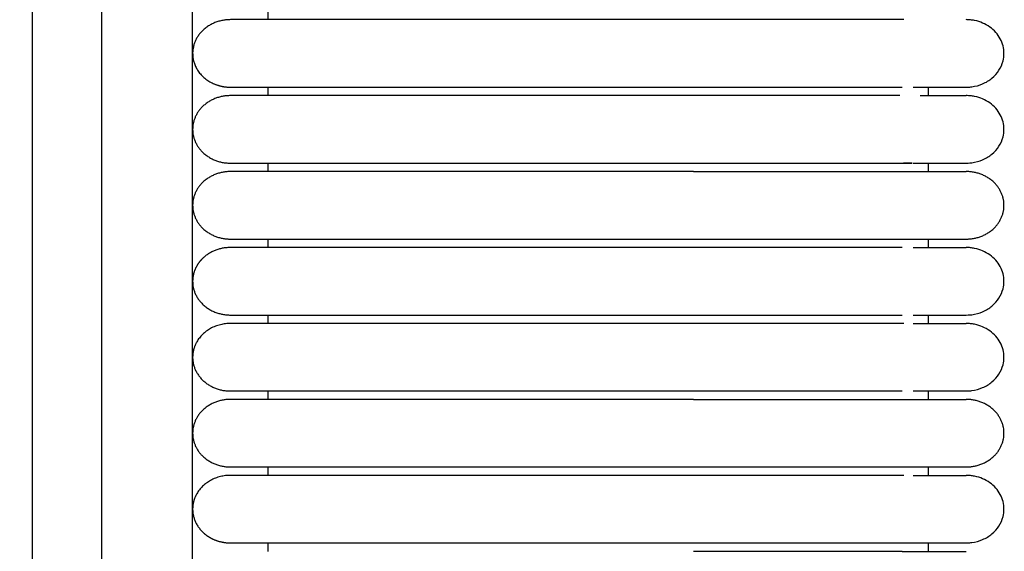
# Model space of a CAD drawing. Header units: millimetres. Extents: x -31695 to -19845, y -5614 to 7253.
# Tile 299 of 432: x -27600 to -27541, y 4943 to 4975. Entities that reach past the tile are written whole.
import ezdxf

# ---------------------------------------------------------------- set-up
doc = ezdxf.new("R2010")
doc.units = ezdxf.units.MM
doc.layers.add('2d', color=7, linetype='Continuous', true_color=0x000000)

msp = doc.modelspace()

# ---------------------------------------------------------------- linework, layer by layer
at = {"layer": '2d', "linetype": 'Continuous', "lineweight": -3}
msp.add_lwpolyline([(-27589.426, 4598.27), (-27589.426, 5374.719)], dxfattribs=at)
for points, knots in [([(-27595.609, 4580.414), (-27595.515, 4581.874), (-27595.437, 4583.335), (-27595.37, 4584.797), (-27595.297, 4586.378), (-27595.239, 4587.961), (-27595.189, 4589.544), (-27595.136, 4591.246), (-27595.094, 4592.949), (-27595.059, 4594.652), (-27595.021, 4596.505), (-27594.993, 4598.358), (-27594.97, 4600.211), (-27594.946, 4602.186), (-27594.929, 4604.161), (-27594.916, 4606.136), (-27594.902, 4608.199), (-27594.894, 4610.262), (-27594.888, 4612.325), (-27594.882, 4614.504), (-27594.879, 4616.683), (-27594.877, 4618.862), (-27594.875, 4622.137), (-27594.875, 4625.411), (-27594.875, 4628.686), (-27594.876, 4639.331), (-27594.875, 4649.975), (-27594.875, 4660.62), (-27594.875, 4672.699), (-27594.875, 4684.778), (-27594.875, 4696.856), (-27594.875, 4710.296), (-27594.875, 4723.735), (-27594.875, 4737.175), (-27594.875, 4751.989), (-27594.875, 4766.804), (-27594.875, 4781.619), (-27594.875, 4813.556), (-27594.875, 4845.491), (-27594.875, 4877.427), (-27594.875, 4910.929), (-27594.875, 4944.432), (-27594.875, 4977.935), (-27594.875, 5011.437), (-27594.875, 5044.939), (-27594.875, 5078.441), (-27594.875, 5094.409), (-27594.875, 5110.377), (-27594.875, 5126.346), (-27594.875, 5142.314), (-27594.875, 5158.284), (-27594.875, 5174.252), (-27594.875, 5181.659), (-27594.875, 5189.066), (-27594.875, 5196.473), (-27594.875, 5203.88), (-27594.875, 5211.288), (-27594.875, 5218.695), (-27594.875, 5224.095), (-27594.875, 5229.495), (-27594.875, 5234.895)], [0, 0, 0, 0, 4.32571, 4.32571, 4.32571, 9.006348, 9.006348, 9.006348, 14.041632, 14.041632, 14.041632, 19.519096, 19.519096, 19.519096, 25.35732, 25.35732, 25.35732, 31.454857, 31.454857, 31.454857, 37.895938, 37.895938, 37.895938, 47.575429, 47.575429, 47.575429, 79.038556, 79.038556, 79.038556, 114.740207, 114.740207, 114.740207, 154.464201, 154.464201, 154.464201, 198.253062, 198.253062, 198.253062, 292.648844, 292.648844, 292.648844, 391.674129, 391.674129, 391.674129, 490.698643, 490.698643, 490.698643, 537.896832, 537.896832, 537.896832, 585.096367, 585.096367, 585.096367, 606.990068, 606.990068, 606.990068, 628.884072, 628.884072, 628.884072, 644.845046, 644.845046, 644.845046, 644.845046]), ([(-27599.815, 4580.596), (-27599.721, 4582.035), (-27599.643, 4583.484), (-27599.576, 4584.924), (-27599.504, 4586.492), (-27599.444, 4588.061), (-27599.395, 4589.629), (-27599.341, 4591.321), (-27599.298, 4593.014), (-27599.263, 4594.706), (-27599.224, 4596.551), (-27599.195, 4598.396), (-27599.171, 4600.241), (-27599.146, 4602.211), (-27599.128, 4604.181), (-27599.114, 4606.15), (-27599.1, 4608.21), (-27599.09, 4610.269), (-27599.083, 4612.329), (-27599.076, 4614.506), (-27599.073, 4616.683), (-27599.07, 4618.86), (-27599.067, 4621.379), (-27599.066, 4623.899), (-27599.065, 4626.418), (-27599.065, 4627.173), (-27599.065, 4627.928), (-27599.064, 4628.683), (-27599.061, 4639.328), (-27599.058, 4649.973), (-27599.056, 4660.618), (-27599.053, 4672.697), (-27599.051, 4684.776), (-27599.049, 4696.855), (-27599.047, 4710.294), (-27599.046, 4723.734), (-27599.045, 4737.174), (-27599.043, 4751.989), (-27599.042, 4766.803), (-27599.041, 4781.618), (-27599.04, 4813.555), (-27599.039, 4845.491), (-27599.038, 4877.427), (-27599.038, 4910.93), (-27599.038, 4944.432), (-27599.038, 4977.935), (-27599.038, 5011.437), (-27599.038, 5044.939), (-27599.038, 5078.441), (-27599.039, 5094.41), (-27599.039, 5110.378), (-27599.039, 5126.346), (-27599.04, 5142.315), (-27599.04, 5158.284), (-27599.041, 5174.252), (-27599.042, 5181.659), (-27599.042, 5189.067), (-27599.043, 5196.474), (-27599.043, 5202.878), (-27599.044, 5209.282), (-27599.044, 5215.686)], [0, 0, 0, 0, 4.271346, 4.271346, 4.271346, 8.910793, 8.910793, 8.910793, 13.915218, 13.915218, 13.915218, 19.369775, 19.369775, 19.369775, 25.191998, 25.191998, 25.191998, 31.279337, 31.279337, 31.279337, 37.714779, 37.714779, 37.714779, 45.161136, 45.161136, 45.161136, 47.392834, 47.392834, 47.392834, 78.857016, 78.857016, 78.857016, 114.55941, 114.55941, 114.55941, 154.283912, 154.283912, 154.283912, 198.073133, 198.073133, 198.073133, 292.469323, 292.469323, 292.469323, 391.494727, 391.494727, 391.494727, 490.51936, 490.51936, 490.51936, 537.717708, 537.717708, 537.717708, 584.917492, 584.917492, 584.917492, 606.811354, 606.811354, 606.811354, 625.740521, 625.740521, 625.740521, 625.740521]), ([(-27542.96, 4970.763), (-27542.771, 4970.769), (-27542.696, 4970.775), (-27542.622, 4970.786), (-27542.398, 4970.816), (-27542.18, 4970.876), (-27541.976, 4970.964), (-27541.772, 4971.052), (-27541.583, 4971.167), (-27541.417, 4971.304), (-27541.086, 4971.58), (-27540.85, 4971.946), (-27540.749, 4972.341), (-27540.674, 4972.637), (-27540.674, 4972.949), (-27540.75, 4973.245), (-27540.825, 4973.541), (-27540.976, 4973.821), (-27541.187, 4974.059), (-27541.399, 4974.296), (-27541.671, 4974.49), (-27541.976, 4974.622), (-27542.129, 4974.688), (-27542.29, 4974.738), (-27542.455, 4974.772), (-27542.538, 4974.789), (-27542.622, 4974.801), (-27542.748, 4974.814), (-27542.79, 4974.817), (-27542.864, 4974.82), (-27542.928, 4974.822), (-27542.96, 4974.823)], [22.973574, 22.973574, 22.973574, 22.973574, 23.181502, 23.181502, 23.181502, 23.80669, 23.80669, 23.80669, 24.43226, 24.43226, 24.43226, 25.696582, 25.696582, 25.696582, 26.639455, 26.639455, 26.639455, 27.581649, 27.581649, 27.581649, 28.524219, 28.524219, 28.524219, 28.992491, 28.992491, 28.992491, 29.241796, 29.241796, 29.366441, 29.366441, 29.459863, 29.459863, 29.459863, 29.459863]), ([(-27559.349, 4970.763), (-27559.121, 4970.763), (-27558.891, 4970.763), (-27558.664, 4970.763), (-27558.436, 4970.763), (-27558.208, 4970.763), (-27557.98, 4970.763), (-27557.752, 4970.763), (-27557.525, 4970.763), (-27557.298, 4970.763), (-27557.071, 4970.763), (-27556.845, 4970.763), (-27556.62, 4970.763), (-27556.395, 4970.763), (-27556.171, 4970.763), (-27555.948, 4970.763), (-27555.726, 4970.763), (-27555.504, 4970.763), (-27555.284, 4970.763), (-27555.257, 4970.763), (-27555.229, 4970.763), (-27555.12, 4970.763), (-27555.065, 4970.763), (-27555.01, 4970.763), (-27554.956, 4970.763), (-27554.847, 4970.763), (-27554.738, 4970.763), (-27554.63, 4970.763), (-27554.413, 4970.763), (-27554.199, 4970.763), (-27553.987, 4970.763), (-27553.774, 4970.763), (-27553.565, 4970.763), (-27553.359, 4970.763), (-27553.153, 4970.763), (-27552.951, 4970.763), (-27552.752, 4970.763), (-27552.553, 4970.763), (-27552.358, 4970.763), (-27552.167, 4970.763), (-27551.976, 4970.763), (-27551.788, 4970.763), (-27551.605, 4970.763), (-27551.421, 4970.763), (-27551.242, 4970.763), (-27551.066, 4970.763), (-27550.891, 4970.763), (-27550.719, 4970.763), (-27550.552, 4970.763), (-27550.385, 4970.763), (-27550.222, 4970.763), (-27550.063, 4970.763), (-27549.984, 4970.763), (-27549.906, 4970.763), (-27549.829, 4970.763), (-27549.752, 4970.763), (-27549.676, 4970.763), (-27549.548, 4970.763), (-27549.53, 4970.763), (-27549.513, 4970.763), (-27549.391, 4970.763), (-27549.356, 4970.763), (-27549.322, 4970.763), (-27549.185, 4970.763), (-27549.151, 4970.763), (-27549.117, 4970.763), (-27548.982, 4970.763), (-27548.949, 4970.763), (-27548.916, 4970.763), (-27548.784, 4970.763), (-27548.719, 4970.763), (-27548.654, 4970.763), (-27548.59, 4970.763), (-27548.526, 4970.763), (-27548.463, 4970.763), (-27548.401, 4970.763), (-27548.339, 4970.763), (-27548.277, 4970.763), (-27548.216, 4970.763), (-27548.186, 4970.763), (-27548.156, 4970.763), (-27548.037, 4970.763), (-27547.978, 4970.763), (-27547.919, 4970.763), (-27547.862, 4970.763), (-27547.805, 4970.763), (-27547.748, 4970.763), (-27546.808, 4970.763)], [0, 0, 0, 0, 0.688874, 0.688874, 0.688874, 1.379115, 1.379115, 1.379115, 2.070614, 2.070614, 2.070614, 2.763253, 2.763253, 2.763253, 3.456911, 3.456911, 3.456911, 4.151485, 4.151485, 4.151485, 4.325244, 4.325244, 4.325244, 4.499056, 4.499056, 4.499056, 4.846839, 4.846839, 4.846839, 5.543071, 5.543071, 5.543071, 6.238293, 6.238293, 6.238293, 6.927081, 6.927081, 6.927081, 7.609795, 7.609795, 7.609795, 8.286501, 8.286501, 8.286501, 8.957121, 8.957121, 8.957121, 9.621518, 9.621518, 9.621518, 10.279452, 10.279452, 10.279452, 10.605888, 10.605888, 10.605888, 11.006948, 11.006948, 11.006948, 11.236826, 11.236826, 11.236826, 11.545186, 11.545186, 11.545186, 11.855614, 11.855614, 11.855614, 12.168056, 12.168056, 12.168056, 12.482463, 12.482463, 12.482463, 12.79879, 12.79879, 12.79879, 13.11699, 13.11699, 13.11699, 13.43703, 13.43703, 13.43703, 13.758884, 13.758884, 13.758884, 14.082525, 14.082525, 14.082525, 14.082525]), ([(-27546.953, 4970.255), (-27547.748, 4970.255), (-27547.805, 4970.255), (-27547.862, 4970.255), (-27547.919, 4970.255), (-27547.977, 4970.255), (-27548.036, 4970.255), (-27548.066, 4970.255), (-27548.096, 4970.255), (-27548.216, 4970.255), (-27548.277, 4970.255), (-27548.338, 4970.255), (-27548.401, 4970.255), (-27548.463, 4970.255), (-27548.526, 4970.255), (-27548.59, 4970.255), (-27548.654, 4970.255), (-27548.719, 4970.255), (-27548.883, 4970.255), (-27548.916, 4970.255), (-27548.949, 4970.255), (-27549.083, 4970.255), (-27549.117, 4970.255), (-27549.151, 4970.255), (-27549.262, 4970.255), (-27549.27, 4970.255), (-27549.279, 4970.255), (-27549.391, 4970.255), (-27549.426, 4970.255), (-27549.46, 4970.255), (-27549.601, 4970.255), (-27549.676, 4970.255), (-27549.752, 4970.255), (-27549.829, 4970.255), (-27549.906, 4970.255), (-27549.984, 4970.255), (-27550.063, 4970.255), (-27550.222, 4970.255), (-27550.385, 4970.255), (-27550.552, 4970.255), (-27550.719, 4970.255), (-27550.891, 4970.255), (-27551.066, 4970.255), (-27551.242, 4970.255), (-27551.421, 4970.255), (-27551.605, 4970.255), (-27551.788, 4970.255), (-27551.976, 4970.255), (-27552.167, 4970.255), (-27552.358, 4970.255), (-27552.553, 4970.255), (-27552.752, 4970.255), (-27552.951, 4970.255), (-27553.153, 4970.255), (-27553.359, 4970.255), (-27553.565, 4970.255), (-27553.774, 4970.255), (-27553.987, 4970.255), (-27554.199, 4970.255), (-27554.413, 4970.255), (-27554.63, 4970.255), (-27554.738, 4970.255), (-27554.847, 4970.255), (-27554.956, 4970.255), (-27555.01, 4970.255), (-27555.065, 4970.255), (-27555.12, 4970.255), (-27555.147, 4970.255), (-27555.174, 4970.255), (-27555.284, 4970.255), (-27555.504, 4970.255), (-27555.725, 4970.255), (-27555.948, 4970.255), (-27556.171, 4970.255), (-27556.395, 4970.255), (-27556.62, 4970.255), (-27556.845, 4970.255), (-27557.071, 4970.255), (-27557.298, 4970.255), (-27557.525, 4970.255), (-27557.752, 4970.255), (-27557.98, 4970.255), (-27558.208, 4970.255), (-27558.436, 4970.255), (-27558.664, 4970.255), (-27558.892, 4970.255), (-27559.121, 4970.255), (-27559.349, 4970.255)], [3.989022, 3.989022, 3.989022, 3.989022, 4.305277, 4.305277, 4.305277, 4.619784, 4.619784, 4.619784, 4.932524, 4.932524, 4.932524, 5.243461, 5.243461, 5.243461, 5.55257, 5.55257, 5.55257, 6.012703, 6.012703, 6.012703, 6.317041, 6.317041, 6.317041, 6.581705, 6.581705, 6.581705, 6.769795, 6.769795, 6.769795, 7.069042, 7.069042, 7.069042, 7.38634, 7.38634, 7.38634, 7.705325, 7.705325, 7.705325, 8.34822, 8.34822, 8.34822, 8.997446, 8.997446, 8.997446, 9.652742, 9.652742, 9.652742, 10.313986, 10.313986, 10.313986, 10.981111, 10.981111, 10.981111, 11.65416, 11.65416, 11.65416, 12.333499, 12.333499, 12.333499, 13.013821, 13.013821, 13.013821, 13.353669, 13.353669, 13.353669, 13.523517, 13.523517, 13.523517, 13.693314, 13.693314, 13.693314, 14.372024, 14.372024, 14.372024, 15.049848, 15.049848, 15.049848, 15.726665, 15.726665, 15.726665, 16.40238, 16.40238, 16.40238, 17.076853, 17.076853, 17.076853, 17.749999, 17.749999, 17.749999, 17.749999]), ([(-27546.154, 4970.763), (-27545.38, 4970.763), (-27544.743, 4970.763), (-27544.249, 4970.763), (-27543.83, 4970.763), (-27543.514, 4970.763), (-27543.3, 4970.763), (-27543.087, 4970.763), (-27542.975, 4970.763), (-27542.96, 4970.763)], [0, 0, 0, 0, 8.585624, 8.585624, 8.585624, 15.831616, 15.831616, 15.831616, 22.972413, 22.972413, 22.972413, 22.972413]), ([(-27545.729, 4970.255), (-27545.142, 4970.255), (-27544.649, 4970.255), (-27544.25, 4970.255), (-27543.83, 4970.255), (-27543.514, 4970.255), (-27543.301, 4970.255), (-27543.087, 4970.255), (-27542.975, 4970.255), (-27542.96, 4970.255)], [1.600733, 1.600733, 1.600733, 1.600733, 8.625999, 8.625999, 8.625999, 15.93837, 15.93837, 15.93837, 23.144583, 23.144583, 23.144583, 23.144583]), ([(-27542.959, 4966.196), (-27542.771, 4966.201), (-27542.696, 4966.208), (-27542.622, 4966.218), (-27542.398, 4966.248), (-27542.18, 4966.309), (-27541.976, 4966.397), (-27541.772, 4966.484), (-27541.583, 4966.599), (-27541.417, 4966.737), (-27541.086, 4967.013), (-27540.85, 4967.379), (-27540.749, 4967.773), (-27540.674, 4968.07), (-27540.674, 4968.381), (-27540.75, 4968.677), (-27540.825, 4968.973), (-27540.976, 4969.254), (-27541.187, 4969.491), (-27541.399, 4969.729), (-27541.671, 4969.923), (-27541.976, 4970.054), (-27542.129, 4970.12), (-27542.29, 4970.171), (-27542.455, 4970.204), (-27542.538, 4970.221), (-27542.622, 4970.234), (-27542.748, 4970.247), (-27542.79, 4970.25), (-27542.864, 4970.253), (-27542.928, 4970.255), (-27542.96, 4970.255)], [23.44533, 23.44533, 23.44533, 23.44533, 23.445679, 23.445679, 23.445679, 24.046141, 24.046141, 24.046141, 24.646969, 24.646969, 24.646969, 25.861287, 25.861287, 25.861287, 26.766869, 26.766869, 26.766869, 27.6718, 27.6718, 27.6718, 28.577091, 28.577091, 28.577091, 29.026842, 29.026842, 29.026842, 29.266288, 29.266288, 29.386003, 29.386003, 29.475729, 29.475729, 29.475729, 29.475729]), ([(-27559.349, 4966.195), (-27559.121, 4966.195), (-27558.891, 4966.195), (-27558.664, 4966.195), (-27558.436, 4966.195), (-27558.208, 4966.195), (-27557.98, 4966.195), (-27557.752, 4966.195), (-27557.525, 4966.195), (-27557.298, 4966.195), (-27557.071, 4966.195), (-27556.845, 4966.195), (-27556.62, 4966.195), (-27556.395, 4966.195), (-27556.171, 4966.195), (-27555.948, 4966.195), (-27555.726, 4966.195), (-27555.504, 4966.195), (-27555.284, 4966.195), (-27555.257, 4966.195), (-27555.229, 4966.195), (-27555.12, 4966.195), (-27555.065, 4966.195), (-27555.01, 4966.195), (-27554.956, 4966.195), (-27554.847, 4966.195), (-27554.738, 4966.195), (-27554.63, 4966.195), (-27554.413, 4966.195), (-27554.199, 4966.195), (-27553.987, 4966.195), (-27553.774, 4966.195), (-27553.565, 4966.195), (-27553.359, 4966.195), (-27553.153, 4966.195), (-27552.951, 4966.195), (-27552.752, 4966.195), (-27552.553, 4966.195), (-27552.358, 4966.195), (-27552.167, 4966.195), (-27551.976, 4966.195), (-27551.788, 4966.195), (-27551.605, 4966.195), (-27551.421, 4966.195), (-27551.242, 4966.195), (-27551.066, 4966.195), (-27550.891, 4966.195), (-27550.719, 4966.195), (-27550.552, 4966.195), (-27550.385, 4966.195), (-27550.222, 4966.195), (-27550.063, 4966.195), (-27549.984, 4966.195), (-27549.906, 4966.195), (-27549.829, 4966.195), (-27549.752, 4966.195), (-27549.676, 4966.195), (-27549.548, 4966.195), (-27549.53, 4966.195), (-27549.513, 4966.195), (-27549.391, 4966.195), (-27549.356, 4966.195), (-27549.322, 4966.195), (-27549.185, 4966.195), (-27549.151, 4966.195), (-27549.117, 4966.195), (-27548.982, 4966.195), (-27548.949, 4966.195), (-27548.916, 4966.195), (-27548.784, 4966.195), (-27548.719, 4966.195), (-27548.654, 4966.195), (-27548.59, 4966.195), (-27548.526, 4966.195), (-27548.463, 4966.195), (-27548.401, 4966.195), (-27548.339, 4966.195), (-27548.277, 4966.195), (-27548.216, 4966.195), (-27548.186, 4966.195), (-27548.156, 4966.195), (-27548.037, 4966.195), (-27547.977, 4966.195), (-27547.919, 4966.195), (-27547.862, 4966.195), (-27547.805, 4966.195), (-27547.748, 4966.195), (-27547.646, 4966.195), (-27547.645, 4966.195), (-27547.643, 4966.195), (-27547.529, 4966.195), (-27547.503, 4966.195), (-27547.476, 4966.195), (-27547.372, 4966.195), (-27547.359, 4966.195), (-27547.346, 4966.195), (-27547.22, 4966.195), (-27547.208, 4966.195), (-27547.195, 4966.195), (-27547.075, 4966.195), (-27547.063, 4966.195), (-27547.051, 4966.195), (-27546.936, 4966.195), (-27546.93, 4966.195), (-27546.925, 4966.195), (-27546.81, 4966.195), (-27546.22, 4966.195), (-27545.846, 4966.195), (-27546.737, 4966.194)], [0, 0, 0, 0, 0.604392, 0.604392, 0.604392, 1.209983, 1.209983, 1.209983, 1.816678, 1.816678, 1.816678, 2.424373, 2.424373, 2.424373, 3.032962, 3.032962, 3.032962, 3.642355, 3.642355, 3.642355, 3.794805, 3.794805, 3.794805, 3.947301, 3.947301, 3.947301, 4.252432, 4.252432, 4.252432, 4.863279, 4.863279, 4.863279, 5.473241, 5.473241, 5.473241, 6.077558, 6.077558, 6.077558, 6.676545, 6.676545, 6.676545, 7.270261, 7.270261, 7.270261, 7.858637, 7.858637, 7.858637, 8.441554, 8.441554, 8.441554, 9.018801, 9.018801, 9.018801, 9.305203, 9.305203, 9.305203, 9.657078, 9.657078, 9.657078, 9.858764, 9.858764, 9.858764, 10.129308, 10.129308, 10.129308, 10.401665, 10.401665, 10.401665, 10.67579, 10.67579, 10.67579, 10.951639, 10.951639, 10.951639, 11.229172, 11.229172, 11.229172, 11.508349, 11.508349, 11.508349, 11.78914, 11.78914, 11.78914, 12.071522, 12.071522, 12.071522, 12.435614, 12.435614, 12.435614, 12.640976, 12.640976, 12.640976, 12.928022, 12.928022, 12.928022, 13.216611, 13.216611, 13.216611, 13.506747, 13.506747, 13.506747, 13.798442, 13.798442, 13.798442, 14.077932, 14.077932, 14.077932, 18.10929, 18.10929, 18.10929, 18.10929]), ([(-27546.154, 4966.196), (-27545.38, 4966.196), (-27544.743, 4966.196), (-27544.249, 4966.196), (-27543.83, 4966.196), (-27543.514, 4966.196), (-27543.3, 4966.196), (-27543.087, 4966.196), (-27542.975, 4966.196), (-27542.96, 4966.196)], [0, 0, 0, 0, 8.585624, 8.585624, 8.585624, 15.831617, 15.831617, 15.831617, 22.972415, 22.972415, 22.972415, 22.972415]), ([(-27546.808, 4961.121), (-27547.748, 4961.121), (-27547.805, 4961.121), (-27547.862, 4961.121), (-27547.919, 4961.121), (-27547.977, 4961.121), (-27548.036, 4961.121), (-27548.066, 4961.121), (-27548.096, 4961.121), (-27548.216, 4961.121), (-27548.277, 4961.121), (-27548.338, 4961.121), (-27548.401, 4961.121), (-27548.463, 4961.121), (-27548.526, 4961.121), (-27548.59, 4961.121), (-27548.654, 4961.121), (-27548.719, 4961.121), (-27548.883, 4961.121), (-27548.916, 4961.121), (-27548.949, 4961.121), (-27549.083, 4961.121), (-27549.117, 4961.121), (-27549.151, 4961.121), (-27549.262, 4961.121), (-27549.27, 4961.121), (-27549.279, 4961.121), (-27549.391, 4961.121), (-27549.426, 4961.121), (-27549.46, 4961.121), (-27549.601, 4961.121), (-27549.676, 4961.121), (-27549.752, 4961.121), (-27549.829, 4961.121), (-27549.906, 4961.121), (-27549.984, 4961.121), (-27550.063, 4961.121), (-27550.222, 4961.121), (-27550.385, 4961.121), (-27550.552, 4961.121), (-27550.72, 4961.121), (-27550.892, 4961.121), (-27551.066, 4961.121), (-27551.242, 4961.121), (-27551.421, 4961.121), (-27551.605, 4961.121), (-27551.789, 4961.121), (-27551.977, 4961.121), (-27552.167, 4961.121), (-27552.358, 4961.121), (-27552.553, 4961.121), (-27552.752, 4961.121), (-27552.951, 4961.121), (-27553.153, 4961.121), (-27553.359, 4961.121), (-27553.565, 4961.121), (-27553.774, 4961.121), (-27553.987, 4961.121), (-27554.199, 4961.121), (-27554.413, 4961.121), (-27554.63, 4961.121), (-27554.738, 4961.121), (-27554.847, 4961.121), (-27554.956, 4961.121), (-27555.01, 4961.121), (-27555.065, 4961.121), (-27555.12, 4961.121), (-27555.147, 4961.121), (-27555.174, 4961.121), (-27555.284, 4961.121), (-27555.504, 4961.121), (-27555.725, 4961.121), (-27555.948, 4961.121), (-27556.171, 4961.121), (-27556.395, 4961.121), (-27556.62, 4961.121), (-27556.845, 4961.121), (-27557.071, 4961.121), (-27557.298, 4961.121), (-27557.525, 4961.121), (-27557.752, 4961.121), (-27557.98, 4961.121), (-27558.208, 4961.121), (-27558.436, 4961.121), (-27558.664, 4961.121), (-27558.892, 4961.121), (-27559.121, 4961.121), (-27559.349, 4961.121)], [3.667279, 3.667279, 3.667279, 3.667279, 3.990928, 3.990928, 3.990928, 4.312789, 4.312789, 4.312789, 4.632841, 4.632841, 4.632841, 4.951047, 4.951047, 4.951047, 5.267384, 5.267384, 5.267384, 5.738275, 5.738275, 5.738275, 6.049729, 6.049729, 6.049729, 6.320581, 6.320581, 6.320581, 6.513069, 6.513069, 6.513069, 6.819312, 6.819312, 6.819312, 7.144029, 7.144029, 7.144029, 7.470473, 7.470473, 7.470473, 8.128399, 8.128399, 8.128399, 8.792804, 8.792804, 8.792804, 9.463422, 9.463422, 9.463422, 10.140127, 10.140127, 10.140127, 10.82285, 10.82285, 10.82285, 11.511635, 11.511635, 11.511635, 12.206857, 12.206857, 12.206857, 12.903086, 12.903086, 12.903086, 13.25088, 13.25088, 13.25088, 13.424699, 13.424699, 13.424699, 13.598467, 13.598467, 13.598467, 14.293046, 14.293046, 14.293046, 14.986718, 14.986718, 14.986718, 15.679359, 15.679359, 15.679359, 16.370873, 16.370873, 16.370873, 17.061117, 17.061117, 17.061117, 17.750001, 17.750001, 17.750001, 17.750001]), ([(-27546.155, 4961.121), (-27545.378, 4961.121), (-27544.742, 4961.121), (-27544.25, 4961.121), (-27543.83, 4961.121), (-27543.514, 4961.121), (-27543.301, 4961.121), (-27543.087, 4961.121), (-27542.975, 4961.121), (-27542.96, 4961.121)], [0, 0, 0, 0, 8.649968, 8.649968, 8.649968, 15.950267, 15.950267, 15.950267, 23.144583, 23.144583, 23.144583, 23.144583]), ([(-27542.959, 4957.061), (-27542.771, 4957.067), (-27542.696, 4957.073), (-27542.622, 4957.083), (-27542.398, 4957.114), (-27542.18, 4957.174), (-27541.976, 4957.262), (-27541.772, 4957.35), (-27541.583, 4957.465), (-27541.417, 4957.602), (-27541.086, 4957.878), (-27540.85, 4958.244), (-27540.749, 4958.639), (-27540.674, 4958.935), (-27540.674, 4959.247), (-27540.75, 4959.543), (-27540.825, 4959.839), (-27540.976, 4960.119), (-27541.187, 4960.356), (-27541.399, 4960.594), (-27541.671, 4960.788), (-27541.976, 4960.92), (-27542.129, 4960.986), (-27542.29, 4961.036), (-27542.455, 4961.07), (-27542.538, 4961.087), (-27542.622, 4961.099), (-27542.748, 4961.112), (-27542.79, 4961.115), (-27542.864, 4961.118), (-27542.928, 4961.12), (-27542.96, 4961.121)], [23.445632, 23.445632, 23.445632, 23.445632, 23.44578, 23.44578, 23.44578, 24.046232, 24.046232, 24.046232, 24.64705, 24.64705, 24.64705, 25.861347, 25.861347, 25.861347, 26.766915, 26.766915, 26.766915, 27.67183, 27.67183, 27.67183, 28.577106, 28.577106, 28.577106, 29.02685, 29.02685, 29.02685, 29.266291, 29.266291, 29.386004, 29.386004, 29.475729, 29.475729, 29.475729, 29.475729]), ([(-27559.349, 4957.061), (-27559.121, 4957.061), (-27558.891, 4957.061), (-27558.664, 4957.061), (-27558.436, 4957.061), (-27558.208, 4957.061), (-27557.98, 4957.061), (-27557.752, 4957.061), (-27557.525, 4957.061), (-27557.298, 4957.061), (-27557.071, 4957.061), (-27556.845, 4957.061), (-27556.62, 4957.061), (-27556.395, 4957.061), (-27556.171, 4957.061), (-27555.948, 4957.061), (-27555.726, 4957.061), (-27555.504, 4957.061), (-27555.284, 4957.061), (-27555.257, 4957.061), (-27555.229, 4957.061), (-27555.12, 4957.061), (-27555.065, 4957.061), (-27555.01, 4957.061), (-27554.956, 4957.061), (-27554.847, 4957.061), (-27554.738, 4957.061), (-27554.63, 4957.061), (-27554.413, 4957.061), (-27554.199, 4957.061), (-27553.987, 4957.061), (-27553.774, 4957.061), (-27553.565, 4957.061), (-27553.359, 4957.061), (-27553.153, 4957.061), (-27552.951, 4957.061), (-27552.752, 4957.061), (-27552.553, 4957.061), (-27552.358, 4957.061), (-27552.167, 4957.061), (-27551.977, 4957.061), (-27551.789, 4957.061), (-27551.605, 4957.061), (-27551.421, 4957.061), (-27551.242, 4957.061), (-27551.066, 4957.061), (-27550.892, 4957.061), (-27550.72, 4957.061), (-27550.552, 4957.061), (-27550.385, 4957.061), (-27550.222, 4957.061), (-27550.063, 4957.061), (-27549.984, 4957.061), (-27549.906, 4957.061), (-27549.829, 4957.061), (-27549.752, 4957.061), (-27549.676, 4957.061), (-27549.548, 4957.061), (-27549.53, 4957.061), (-27549.513, 4957.061), (-27549.391, 4957.061), (-27549.356, 4957.061), (-27549.322, 4957.061), (-27549.185, 4957.061), (-27549.151, 4957.061), (-27549.117, 4957.061), (-27548.982, 4957.061), (-27548.949, 4957.061), (-27548.916, 4957.061), (-27548.784, 4957.061), (-27548.719, 4957.061), (-27548.654, 4957.061), (-27548.59, 4957.061), (-27548.526, 4957.061), (-27548.463, 4957.061), (-27548.401, 4957.061), (-27548.339, 4957.061), (-27548.277, 4957.061), (-27548.216, 4957.061), (-27548.186, 4957.061), (-27548.156, 4957.061), (-27548.037, 4957.061), (-27547.977, 4957.061), (-27547.919, 4957.061), (-27547.862, 4957.061), (-27547.805, 4957.061), (-27547.748, 4957.061), (-27546.808, 4957.061)], [0, 0, 0, 0, 0.688874, 0.688874, 0.688874, 1.379115, 1.379115, 1.379115, 2.070614, 2.070614, 2.070614, 2.763253, 2.763253, 2.763253, 3.456911, 3.456911, 3.456911, 4.151485, 4.151485, 4.151485, 4.325245, 4.325245, 4.325245, 4.499056, 4.499056, 4.499056, 4.84684, 4.84684, 4.84684, 5.543071, 5.543071, 5.543071, 6.238293, 6.238293, 6.238293, 6.927082, 6.927082, 6.927082, 7.609795, 7.609795, 7.609795, 8.286501, 8.286501, 8.286501, 8.957122, 8.957122, 8.957122, 9.621519, 9.621519, 9.621519, 10.279453, 10.279453, 10.279453, 10.605889, 10.605889, 10.605889, 11.006949, 11.006949, 11.006949, 11.236827, 11.236827, 11.236827, 11.545187, 11.545187, 11.545187, 11.855615, 11.855615, 11.855615, 12.168057, 12.168057, 12.168057, 12.482464, 12.482464, 12.482464, 12.798791, 12.798791, 12.798791, 13.116991, 13.116991, 13.116991, 13.437031, 13.437031, 13.437031, 13.758885, 13.758885, 13.758885, 14.082526, 14.082526, 14.082526, 14.082526]), ([(-27546.154, 4957.061), (-27545.38, 4957.061), (-27544.743, 4957.061), (-27544.249, 4957.061), (-27543.83, 4957.061), (-27543.514, 4957.061), (-27543.3, 4957.061), (-27543.087, 4957.061), (-27542.975, 4957.061), (-27542.96, 4957.061)], [0, 0, 0, 0, 8.585625, 8.585625, 8.585625, 15.831619, 15.831619, 15.831619, 22.972418, 22.972418, 22.972418, 22.972418]), ([(-27546.155, 4956.553), (-27545.378, 4956.553), (-27544.742, 4956.553), (-27544.25, 4956.553), (-27543.83, 4956.553), (-27543.514, 4956.553), (-27543.301, 4956.553), (-27543.087, 4956.553), (-27542.975, 4956.553), (-27542.96, 4956.553)], [0, 0, 0, 0, 8.649968, 8.649968, 8.649968, 15.950267, 15.950267, 15.950267, 23.144583, 23.144583, 23.144583, 23.144583]), ([(-27542.959, 4952.493), (-27542.771, 4952.499), (-27542.696, 4952.506), (-27542.622, 4952.516), (-27542.398, 4952.546), (-27542.18, 4952.607), (-27541.976, 4952.694), (-27541.772, 4952.782), (-27541.583, 4952.897), (-27541.417, 4953.035), (-27541.086, 4953.311), (-27540.85, 4953.677), (-27540.749, 4954.071), (-27540.674, 4954.367), (-27540.674, 4954.679), (-27540.75, 4954.975), (-27540.825, 4955.271), (-27540.976, 4955.552), (-27541.187, 4955.789), (-27541.399, 4956.026), (-27541.671, 4956.221), (-27541.976, 4956.352), (-27542.129, 4956.418), (-27542.29, 4956.469), (-27542.455, 4956.502), (-27542.538, 4956.519), (-27542.622, 4956.532), (-27542.748, 4956.545), (-27542.79, 4956.548), (-27542.864, 4956.551), (-27542.928, 4956.553), (-27542.96, 4956.553)], [23.445554, 23.445554, 23.445554, 23.445554, 23.445754, 23.445754, 23.445754, 24.046209, 24.046209, 24.046209, 24.647029, 24.647029, 24.647029, 25.861332, 25.861332, 25.861332, 26.766903, 26.766903, 26.766903, 27.671822, 27.671822, 27.671822, 28.577102, 28.577102, 28.577102, 29.026848, 29.026848, 29.026848, 29.26629, 29.26629, 29.386004, 29.386004, 29.475729, 29.475729, 29.475729, 29.475729]), ([(-27559.349, 4952.493), (-27559.121, 4952.493), (-27558.891, 4952.493), (-27558.664, 4952.493), (-27558.436, 4952.493), (-27558.208, 4952.493), (-27557.98, 4952.493), (-27557.752, 4952.493), (-27557.525, 4952.493), (-27557.298, 4952.493), (-27557.071, 4952.493), (-27556.845, 4952.493), (-27556.62, 4952.493), (-27556.395, 4952.493), (-27556.171, 4952.493), (-27555.948, 4952.493), (-27555.726, 4952.493), (-27555.504, 4952.493), (-27555.284, 4952.493), (-27555.257, 4952.493), (-27555.229, 4952.493), (-27555.12, 4952.493), (-27555.065, 4952.493), (-27555.01, 4952.493), (-27554.956, 4952.493), (-27554.847, 4952.493), (-27554.738, 4952.493), (-27554.63, 4952.493), (-27554.413, 4952.493), (-27554.199, 4952.493), (-27553.987, 4952.493), (-27553.774, 4952.493), (-27553.565, 4952.493), (-27553.359, 4952.493), (-27553.153, 4952.493), (-27552.951, 4952.493), (-27552.752, 4952.493), (-27552.553, 4952.493), (-27552.358, 4952.493), (-27552.167, 4952.493), (-27551.976, 4952.493), (-27551.788, 4952.493), (-27551.605, 4952.493), (-27551.421, 4952.493), (-27551.242, 4952.493), (-27551.066, 4952.493), (-27550.891, 4952.493), (-27550.719, 4952.493), (-27550.552, 4952.493), (-27550.385, 4952.493), (-27550.222, 4952.493), (-27550.063, 4952.493), (-27549.984, 4952.493), (-27549.906, 4952.493), (-27549.829, 4952.493), (-27549.752, 4952.493), (-27549.676, 4952.493), (-27549.548, 4952.493), (-27549.53, 4952.493), (-27549.513, 4952.493), (-27549.391, 4952.493), (-27549.356, 4952.493), (-27549.322, 4952.493), (-27549.185, 4952.493), (-27549.151, 4952.493), (-27549.117, 4952.493), (-27548.982, 4952.493), (-27548.949, 4952.493), (-27548.916, 4952.493), (-27548.784, 4952.493), (-27548.719, 4952.493), (-27548.654, 4952.493), (-27548.59, 4952.493), (-27548.526, 4952.493), (-27548.463, 4952.493), (-27548.401, 4952.493), (-27548.339, 4952.493), (-27548.277, 4952.493), (-27548.216, 4952.493), (-27548.186, 4952.493), (-27548.156, 4952.493), (-27548.037, 4952.493), (-27547.978, 4952.493), (-27547.919, 4952.493), (-27547.862, 4952.493), (-27547.805, 4952.493), (-27547.748, 4952.493), (-27546.808, 4952.493)], [0, 0, 0, 0, 0.688874, 0.688874, 0.688874, 1.379115, 1.379115, 1.379115, 2.070614, 2.070614, 2.070614, 2.763253, 2.763253, 2.763253, 3.456911, 3.456911, 3.456911, 4.151485, 4.151485, 4.151485, 4.325244, 4.325244, 4.325244, 4.499056, 4.499056, 4.499056, 4.846839, 4.846839, 4.846839, 5.543071, 5.543071, 5.543071, 6.238293, 6.238293, 6.238293, 6.927081, 6.927081, 6.927081, 7.609795, 7.609795, 7.609795, 8.286501, 8.286501, 8.286501, 8.957121, 8.957121, 8.957121, 9.621518, 9.621518, 9.621518, 10.279453, 10.279453, 10.279453, 10.605888, 10.605888, 10.605888, 11.006949, 11.006949, 11.006949, 11.236827, 11.236827, 11.236827, 11.545186, 11.545186, 11.545186, 11.855614, 11.855614, 11.855614, 12.168056, 12.168056, 12.168056, 12.482464, 12.482464, 12.482464, 12.79879, 12.79879, 12.79879, 13.116991, 13.116991, 13.116991, 13.437031, 13.437031, 13.437031, 13.758884, 13.758884, 13.758884, 14.082526, 14.082526, 14.082526, 14.082526]), ([(-27546.154, 4952.493), (-27545.38, 4952.493), (-27544.743, 4952.493), (-27544.249, 4952.493), (-27543.83, 4952.493), (-27543.514, 4952.493), (-27543.3, 4952.493), (-27543.087, 4952.493), (-27542.975, 4952.493), (-27542.96, 4952.493)], [0, 0, 0, 0, 8.585626, 8.585626, 8.585626, 15.83162, 15.83162, 15.83162, 22.97242, 22.97242, 22.97242, 22.97242]), ([(-27546.155, 4947.419), (-27545.378, 4947.419), (-27544.742, 4947.419), (-27544.25, 4947.419), (-27543.83, 4947.419), (-27543.514, 4947.419), (-27543.301, 4947.419), (-27543.087, 4947.419), (-27542.975, 4947.419), (-27542.96, 4947.419)], [0, 0, 0, 0, 8.649968, 8.649968, 8.649968, 15.950267, 15.950267, 15.950267, 23.144583, 23.144583, 23.144583, 23.144583]), ([(-27542.959, 4943.359), (-27542.771, 4943.365), (-27542.696, 4943.371), (-27542.622, 4943.381), (-27542.398, 4943.412), (-27542.18, 4943.472), (-27541.976, 4943.56), (-27541.772, 4943.648), (-27541.583, 4943.763), (-27541.417, 4943.9), (-27541.086, 4944.176), (-27540.85, 4944.542), (-27540.749, 4944.937), (-27540.674, 4945.233), (-27540.674, 4945.545), (-27540.75, 4945.841), (-27540.825, 4946.137), (-27540.976, 4946.417), (-27541.187, 4946.654), (-27541.399, 4946.892), (-27541.671, 4947.086), (-27541.976, 4947.218), (-27542.129, 4947.284), (-27542.29, 4947.334), (-27542.455, 4947.368), (-27542.538, 4947.385), (-27542.622, 4947.397), (-27542.748, 4947.41), (-27542.79, 4947.413), (-27542.864, 4947.416), (-27542.928, 4947.418), (-27542.96, 4947.419)], [23.445637, 23.445637, 23.445637, 23.445637, 23.445782, 23.445782, 23.445782, 24.046234, 24.046234, 24.046234, 24.647051, 24.647051, 24.647051, 25.861348, 25.861348, 25.861348, 26.766915, 26.766915, 26.766915, 27.67183, 27.67183, 27.67183, 28.577106, 28.577106, 28.577106, 29.02685, 29.02685, 29.02685, 29.266291, 29.266291, 29.386004, 29.386004, 29.475729, 29.475729, 29.475729, 29.475729]), ([(-27559.349, 4943.359), (-27559.121, 4943.359), (-27558.891, 4943.359), (-27558.664, 4943.359), (-27558.436, 4943.359), (-27558.208, 4943.359), (-27557.98, 4943.359), (-27557.752, 4943.359), (-27557.525, 4943.359), (-27557.298, 4943.359), (-27557.071, 4943.359), (-27556.845, 4943.359), (-27556.62, 4943.359), (-27556.395, 4943.359), (-27556.171, 4943.359), (-27555.948, 4943.359), (-27555.726, 4943.359), (-27555.504, 4943.359), (-27555.284, 4943.359), (-27555.257, 4943.359), (-27555.229, 4943.359), (-27555.12, 4943.359), (-27555.065, 4943.359), (-27555.01, 4943.359), (-27554.956, 4943.359), (-27554.847, 4943.359), (-27554.738, 4943.359), (-27554.63, 4943.359), (-27554.413, 4943.359), (-27554.199, 4943.359), (-27553.987, 4943.359), (-27553.774, 4943.359), (-27553.565, 4943.359), (-27553.359, 4943.359), (-27553.153, 4943.359), (-27552.951, 4943.359), (-27552.752, 4943.359), (-27552.553, 4943.359), (-27552.358, 4943.359), (-27552.167, 4943.359), (-27551.976, 4943.359), (-27551.788, 4943.359), (-27551.605, 4943.359), (-27551.421, 4943.359), (-27551.242, 4943.359), (-27551.066, 4943.359), (-27550.891, 4943.359), (-27550.719, 4943.359), (-27550.552, 4943.359), (-27550.385, 4943.359), (-27550.222, 4943.359), (-27550.063, 4943.359), (-27549.984, 4943.359), (-27549.906, 4943.359), (-27549.829, 4943.359), (-27549.752, 4943.359), (-27549.676, 4943.359), (-27549.548, 4943.359), (-27549.53, 4943.359), (-27549.513, 4943.359), (-27549.391, 4943.359), (-27549.356, 4943.359), (-27549.322, 4943.359), (-27549.185, 4943.359), (-27549.151, 4943.359), (-27549.117, 4943.359), (-27548.982, 4943.359), (-27548.949, 4943.359), (-27548.916, 4943.359), (-27548.784, 4943.359), (-27548.719, 4943.359), (-27548.654, 4943.359), (-27548.59, 4943.359), (-27548.526, 4943.359), (-27548.463, 4943.359), (-27548.401, 4943.359), (-27548.339, 4943.359), (-27548.277, 4943.359), (-27548.216, 4943.359), (-27548.186, 4943.359), (-27548.156, 4943.359), (-27548.037, 4943.359), (-27547.977, 4943.359), (-27547.919, 4943.359), (-27547.862, 4943.359), (-27547.805, 4943.359), (-27547.748, 4943.359), (-27546.808, 4943.359)], [0, 0, 0, 0, 0.688874, 0.688874, 0.688874, 1.379115, 1.379115, 1.379115, 2.070614, 2.070614, 2.070614, 2.763253, 2.763253, 2.763253, 3.456911, 3.456911, 3.456911, 4.151485, 4.151485, 4.151485, 4.325245, 4.325245, 4.325245, 4.499056, 4.499056, 4.499056, 4.84684, 4.84684, 4.84684, 5.543071, 5.543071, 5.543071, 6.238293, 6.238293, 6.238293, 6.927082, 6.927082, 6.927082, 7.609795, 7.609795, 7.609795, 8.286502, 8.286502, 8.286502, 8.957122, 8.957122, 8.957122, 9.621519, 9.621519, 9.621519, 10.279453, 10.279453, 10.279453, 10.605889, 10.605889, 10.605889, 11.006949, 11.006949, 11.006949, 11.236827, 11.236827, 11.236827, 11.545187, 11.545187, 11.545187, 11.855615, 11.855615, 11.855615, 12.168057, 12.168057, 12.168057, 12.482464, 12.482464, 12.482464, 12.798791, 12.798791, 12.798791, 13.116991, 13.116991, 13.116991, 13.437031, 13.437031, 13.437031, 13.758885, 13.758885, 13.758885, 14.082526, 14.082526, 14.082526, 14.082526]), ([(-27546.808, 4943.359), (-27545.733, 4943.359), (-27544.876, 4943.359), (-27544.249, 4943.359), (-27543.83, 4943.359), (-27543.514, 4943.359), (-27543.3, 4943.359), (-27543.087, 4943.359), (-27542.975, 4943.359), (-27542.96, 4943.359)], [-2.274116, -2.274116, -2.274116, -2.274116, 8.604538, 8.604538, 8.604538, 15.841008, 15.841008, 15.841008, 22.972423, 22.972423, 22.972423, 22.972423]), ([(-27546.808, 4942.851), (-27547.748, 4942.851), (-27547.805, 4942.851), (-27547.862, 4942.851), (-27547.919, 4942.851), (-27547.977, 4942.851), (-27548.036, 4942.851), (-27548.066, 4942.851), (-27548.096, 4942.851), (-27548.216, 4942.851), (-27548.277, 4942.851), (-27548.338, 4942.851), (-27548.401, 4942.851), (-27548.463, 4942.851), (-27548.526, 4942.851), (-27548.59, 4942.851), (-27548.654, 4942.851), (-27548.719, 4942.851), (-27548.883, 4942.851), (-27548.916, 4942.851), (-27548.949, 4942.851), (-27549.083, 4942.851), (-27549.117, 4942.851), (-27549.151, 4942.851), (-27549.262, 4942.851), (-27549.27, 4942.851), (-27549.279, 4942.851), (-27549.391, 4942.851), (-27549.426, 4942.851), (-27549.46, 4942.851), (-27549.601, 4942.851), (-27549.676, 4942.851), (-27549.752, 4942.851), (-27549.829, 4942.851), (-27549.906, 4942.851), (-27549.984, 4942.851), (-27550.063, 4942.851), (-27550.222, 4942.851), (-27550.385, 4942.851), (-27550.552, 4942.851), (-27550.719, 4942.851), (-27550.891, 4942.851), (-27551.066, 4942.851), (-27551.242, 4942.851), (-27551.421, 4942.851), (-27551.605, 4942.851), (-27551.788, 4942.851), (-27551.976, 4942.851), (-27552.167, 4942.851), (-27552.358, 4942.851), (-27552.553, 4942.851), (-27552.752, 4942.851), (-27552.951, 4942.851), (-27553.153, 4942.851), (-27553.359, 4942.851), (-27553.565, 4942.851), (-27553.774, 4942.851), (-27553.987, 4942.851), (-27554.199, 4942.851), (-27554.413, 4942.851), (-27554.63, 4942.851), (-27554.738, 4942.851), (-27554.847, 4942.851), (-27554.956, 4942.851), (-27555.01, 4942.851), (-27555.065, 4942.851), (-27555.12, 4942.851), (-27555.147, 4942.851), (-27555.174, 4942.851), (-27555.284, 4942.851), (-27555.504, 4942.851), (-27555.725, 4942.851), (-27555.948, 4942.851), (-27556.171, 4942.851), (-27556.395, 4942.851), (-27556.62, 4942.851), (-27556.845, 4942.851), (-27557.071, 4942.851), (-27557.298, 4942.851), (-27557.525, 4942.851), (-27557.752, 4942.851), (-27557.98, 4942.851), (-27558.208, 4942.851), (-27558.436, 4942.851), (-27558.664, 4942.851), (-27558.892, 4942.851), (-27559.121, 4942.851), (-27559.349, 4942.851)], [3.667313, 3.667313, 3.667313, 3.667313, 3.990962, 3.990962, 3.990962, 4.312823, 4.312823, 4.312823, 4.632875, 4.632875, 4.632875, 4.951081, 4.951081, 4.951081, 5.267418, 5.267418, 5.267418, 5.73831, 5.73831, 5.73831, 6.049764, 6.049764, 6.049764, 6.320615, 6.320615, 6.320615, 6.513103, 6.513103, 6.513103, 6.819346, 6.819346, 6.819346, 7.144063, 7.144063, 7.144063, 7.470507, 7.470507, 7.470507, 8.128433, 8.128433, 8.128433, 8.792838, 8.792838, 8.792838, 9.463456, 9.463456, 9.463456, 10.140161, 10.140161, 10.140161, 10.822884, 10.822884, 10.822884, 11.51167, 11.51167, 11.51167, 12.206892, 12.206892, 12.206892, 12.903121, 12.903121, 12.903121, 13.250915, 13.250915, 13.250915, 13.424734, 13.424734, 13.424734, 13.598501, 13.598501, 13.598501, 14.29308, 14.29308, 14.29308, 14.986752, 14.986752, 14.986752, 15.679393, 15.679393, 15.679393, 16.370907, 16.370907, 16.370907, 17.061151, 17.061151, 17.061151, 17.750036, 17.750036, 17.750036, 17.750036]), ([(-27546.808, 4942.851), (-27545.727, 4942.851), (-27544.874, 4942.851), (-27544.25, 4942.851), (-27543.83, 4942.851), (-27543.514, 4942.851), (-27543.301, 4942.851), (-27543.087, 4942.851), (-27542.975, 4942.851), (-27542.96, 4942.851)], [-2.261114, -2.261114, -2.261114, -2.261114, 8.678574, 8.678574, 8.678574, 15.964465, 15.964465, 15.964465, 23.144583, 23.144583, 23.144583, 23.144583])]:
    msp.add_open_spline(points, degree=3, knots=knots, dxfattribs=at)
for points, degree in [([(-27584.893, 4974.823), (-27584.893, 4975.076), (-27584.893, 4975.33)], 2), ([(-27546.707, 4974.823), (-27562.967, 4974.823), (-27579.226, 4974.823)], 2), ([(-27584.893, 4970.255), (-27584.893, 4970.509), (-27584.893, 4970.763)], 2), ([(-27579.226, 4970.763), (-27569.288, 4970.763), (-27559.349, 4970.763)], 2), ([(-27559.349, 4970.255), (-27569.288, 4970.255), (-27579.226, 4970.255)], 2), ([(-27545.226, 4970.255), (-27545.226, 4970.509), (-27545.226, 4970.763)], 2), ([(-27584.893, 4965.688), (-27584.893, 4965.942), (-27584.893, 4966.195)], 2), ([(-27579.226, 4966.195), (-27569.288, 4966.195), (-27559.349, 4966.195)], 2), ([(-27545.226, 4965.688), (-27545.226, 4965.942), (-27545.226, 4966.196)], 2), ([(-27542.959, 4966.196), (-27542.959, 4966.196), (-27542.96, 4966.196), (-27542.96, 4966.196)], 3), ([(-27559.349, 4965.688), (-27569.288, 4965.688), (-27579.226, 4965.688)], 2), ([(-27584.893, 4961.121), (-27584.893, 4961.374), (-27584.893, 4961.628)], 2), ([(-27579.226, 4961.628), (-27569.288, 4961.628), (-27559.349, 4961.628)], 2), ([(-27545.226, 4961.121), (-27545.226, 4961.374), (-27545.226, 4961.628)], 2), ([(-27559.349, 4961.121), (-27569.288, 4961.121), (-27579.226, 4961.121)], 2), ([(-27584.893, 4956.553), (-27584.893, 4956.807), (-27584.893, 4957.061)], 2), ([(-27579.226, 4957.061), (-27569.288, 4957.061), (-27559.349, 4957.061)], 2), ([(-27545.226, 4956.553), (-27545.226, 4956.807), (-27545.226, 4957.061)], 2), ([(-27546.707, 4956.553), (-27562.967, 4956.553), (-27579.226, 4956.553)], 2), ([(-27584.893, 4951.986), (-27584.893, 4952.24), (-27584.893, 4952.493)], 2), ([(-27579.226, 4952.493), (-27569.288, 4952.493), (-27559.349, 4952.493)], 2), ([(-27545.226, 4951.986), (-27545.226, 4952.24), (-27545.226, 4952.493)], 2), ([(-27559.349, 4951.986), (-27569.288, 4951.986), (-27579.226, 4951.986)], 2), ([(-27584.893, 4947.419), (-27584.893, 4947.672), (-27584.893, 4947.926)], 2), ([(-27579.226, 4947.926), (-27569.288, 4947.926), (-27559.349, 4947.926)], 2), ([(-27545.226, 4947.419), (-27545.226, 4947.672), (-27545.226, 4947.926)], 2), ([(-27546.707, 4947.419), (-27562.967, 4947.419), (-27579.226, 4947.419)], 2), ([(-27584.893, 4942.851), (-27584.893, 4943.105), (-27584.893, 4943.359)], 2), ([(-27579.226, 4943.359), (-27569.288, 4943.359), (-27559.349, 4943.359)], 2), ([(-27545.226, 4942.851), (-27545.226, 4943.105), (-27545.226, 4943.359)], 2)]:
    msp.add_open_spline(points, degree=degree, dxfattribs=at)
for points, weights, knots in [([(-27587.16, 4974.823), (-27589.426, 4974.823), (-27589.426, 4972.793), (-27589.426, 4971.549), (-27588.189, 4970.984)], [1, 0.707106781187, 1, 0.797556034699, 0.874965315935], [12.566371, 12.566371, 12.566371, 15.707963, 15.707963, 17.879391, 17.879391, 17.879391]), ([(-27579.226, 4974.823), (-27582.512, 4974.823), (-27584.836, 4974.823), (-27587.16, 4974.823), (-27587.16, 4974.823)], [1, 0.853553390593, 0.853553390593, 0.853553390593, 1], [0, 0, 0, 5.79899, 5.79899, 11.59798, 11.59798, 11.59798]), ([(-27587.16, 4970.255), (-27589.426, 4970.255), (-27589.426, 4968.225), (-27589.426, 4966.195), (-27587.16, 4966.195)], [1, 0.707106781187, 1, 0.707106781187, 1], [12.566371, 12.566371, 12.566371, 15.707963, 15.707963, 18.849556, 18.849556, 18.849556]), ([(-27587.16, 4970.763), (-27587.16, 4970.763), (-27584.836, 4970.763), (-27582.512, 4970.763), (-27579.226, 4970.763)], [1, 0.853553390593, 0.853553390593, 0.853553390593, 1], [0, 0, 0, 5.79899, 5.79899, 11.59798, 11.59798, 11.59798]), ([(-27579.226, 4970.255), (-27582.512, 4970.255), (-27584.836, 4970.255), (-27587.16, 4970.255), (-27587.16, 4970.255)], [1, 0.853553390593, 0.853553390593, 0.853553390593, 1], [0, 0, 0, 5.79899, 5.79899, 11.59798, 11.59798, 11.59798]), ([(-27587.16, 4966.195), (-27587.16, 4966.195), (-27584.836, 4966.195), (-27582.512, 4966.195), (-27579.226, 4966.195)], [1, 0.853553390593, 0.853553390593, 0.853553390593, 1], [0, 0, 0, 5.79899, 5.79899, 11.59798, 11.59798, 11.59798]), ([(-27587.16, 4965.688), (-27589.426, 4965.688), (-27589.426, 4963.658), (-27589.426, 4961.628), (-27587.16, 4961.628)], [1, 0.707106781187, 1, 0.707106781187, 1], [6.283185, 6.283185, 6.283185, 9.424778, 9.424778, 12.566371, 12.566371, 12.566371]), ([(-27579.226, 4965.688), (-27582.512, 4965.688), (-27584.836, 4965.688), (-27587.16, 4965.688), (-27587.16, 4965.688)], [1, 0.853553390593, 0.853553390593, 0.853553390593, 1], [0, 0, 0, 5.79899, 5.79899, 11.59798, 11.59798, 11.59798]), ([(-27559.349, 4965.688), (-27553.715, 4965.688), (-27549.732, 4965.688), (-27547.068, 4965.688), (-27546.154, 4965.688)], [1, 0.853553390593, 0.853553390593, 0.853553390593, 0.919067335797], [0, 0, 0, 9.941125, 9.941125, 16.590224, 16.590224, 16.590224]), ([(-27542.96, 4961.628), (-27540.693, 4961.628), (-27540.693, 4963.658), (-27540.693, 4965.688), (-27542.96, 4965.688)], [1, 0.707106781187, 1, 0.707106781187, 1], [0, 0, 0, 1.570796, 1.570796, 3.141593, 3.141593, 3.141593]), ([(-27587.16, 4961.628), (-27587.16, 4961.628), (-27584.836, 4961.628), (-27582.512, 4961.628), (-27579.226, 4961.628)], [1, 0.853553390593, 0.853553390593, 0.853553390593, 1], [0, 0, 0, 5.79899, 5.79899, 11.59798, 11.59798, 11.59798]), ([(-27559.349, 4961.628), (-27553.715, 4961.628), (-27549.732, 4961.628), (-27547.068, 4961.628), (-27546.154, 4961.628)], [1, 0.853553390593, 0.853553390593, 0.853553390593, 0.919067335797], [0, 0, 0, 9.941125, 9.941125, 16.590224, 16.590224, 16.590224]), ([(-27587.16, 4961.121), (-27588.099, 4961.121), (-27588.762, 4960.526), (-27589.016, 4960.299), (-27589.179, 4960.012)], [1, 0.853553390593, 0.853553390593, 0.853553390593, 0.874965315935], [0, 0, 0, 1.656854, 1.656854, 2.290392, 2.290392, 2.290392]), ([(-27579.226, 4961.121), (-27582.512, 4961.121), (-27584.836, 4961.121), (-27587.16, 4961.121), (-27587.16, 4961.121)], [1, 0.853553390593, 0.853553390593, 0.853553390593, 1], [0, 0, 0, 5.79899, 5.79899, 11.59798, 11.59798, 11.59798]), ([(-27589.179, 4960.012), (-27589.426, 4959.578), (-27589.426, 4959.091), (-27589.426, 4957.061), (-27587.16, 4957.061)], [0.874965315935, 0.909550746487, 1, 0.707106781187, 1], [14.737798, 14.737798, 14.737798, 15.707963, 15.707963, 18.849556, 18.849556, 18.849556]), ([(-27587.16, 4957.061), (-27587.16, 4957.061), (-27584.836, 4957.061), (-27582.512, 4957.061), (-27579.226, 4957.061)], [1, 0.853553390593, 0.853553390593, 0.853553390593, 1], [0, 0, 0, 5.79899, 5.79899, 11.59798, 11.59798, 11.59798]), ([(-27579.226, 4956.553), (-27582.512, 4956.553), (-27584.836, 4956.553), (-27587.16, 4956.553), (-27587.16, 4956.553)], [1, 0.853553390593, 0.853553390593, 0.853553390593, 1], [0, 0, 0, 5.79899, 5.79899, 11.59798, 11.59798, 11.59798]), ([(-27589.179, 4955.445), (-27589.426, 4955.011), (-27589.426, 4954.523), (-27589.426, 4953.682), (-27588.762, 4953.088), (-27588.099, 4952.493), (-27587.16, 4952.493)], [0.874965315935, 0.909550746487, 1, 0.853553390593, 0.853553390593, 0.853553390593, 1], [2.290392, 2.290392, 2.290392, 3.313708, 3.313708, 4.970563, 4.970563, 6.627417, 6.627417, 6.627417]), ([(-27587.16, 4952.493), (-27587.16, 4952.493), (-27584.836, 4952.493), (-27582.512, 4952.493), (-27579.226, 4952.493)], [1, 0.853553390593, 0.853553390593, 0.853553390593, 1], [0, 0, 0, 5.79899, 5.79899, 11.59798, 11.59798, 11.59798]), ([(-27587.16, 4951.986), (-27589.426, 4951.986), (-27589.426, 4949.956), (-27589.426, 4947.926), (-27587.16, 4947.926)], [1, 0.707106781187, 1, 0.707106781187, 1], [6.283185, 6.283185, 6.283185, 9.424778, 9.424778, 12.566371, 12.566371, 12.566371]), ([(-27579.226, 4951.986), (-27582.512, 4951.986), (-27584.836, 4951.986), (-27587.16, 4951.986), (-27587.16, 4951.986)], [1, 0.853553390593, 0.853553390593, 0.853553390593, 1], [0, 0, 0, 5.79899, 5.79899, 11.59798, 11.59798, 11.59798]), ([(-27559.349, 4951.986), (-27553.715, 4951.986), (-27549.732, 4951.986), (-27547.068, 4951.986), (-27546.154, 4951.986)], [1, 0.853553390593, 0.853553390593, 0.853553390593, 0.919067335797], [0, 0, 0, 9.941125, 9.941125, 16.590224, 16.590224, 16.590224]), ([(-27542.96, 4947.926), (-27540.693, 4947.926), (-27540.693, 4949.956), (-27540.693, 4951.986), (-27542.96, 4951.986)], [1, 0.707106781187, 1, 0.707106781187, 1], [0, 0, 0, 1.570796, 1.570796, 3.141593, 3.141593, 3.141593]), ([(-27587.16, 4947.926), (-27587.16, 4947.926), (-27584.836, 4947.926), (-27582.512, 4947.926), (-27579.226, 4947.926)], [1, 0.853553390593, 0.853553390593, 0.853553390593, 1], [0, 0, 0, 5.79899, 5.79899, 11.59798, 11.59798, 11.59798]), ([(-27559.349, 4947.926), (-27553.715, 4947.926), (-27549.732, 4947.926), (-27547.068, 4947.926), (-27546.154, 4947.926)], [1, 0.853553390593, 0.853553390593, 0.853553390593, 0.919067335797], [0, 0, 0, 9.941125, 9.941125, 16.590224, 16.590224, 16.590224]), ([(-27579.226, 4947.419), (-27582.512, 4947.419), (-27584.836, 4947.419), (-27587.16, 4947.419), (-27587.16, 4947.419)], [1, 0.853553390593, 0.853553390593, 0.853553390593, 1], [0, 0, 0, 5.79899, 5.79899, 11.59798, 11.59798, 11.59798]), ([(-27589.179, 4946.31), (-27589.426, 4945.876), (-27589.426, 4945.389), (-27589.426, 4944.548), (-27588.762, 4943.953), (-27588.509, 4943.726), (-27588.189, 4943.58)], [0.874965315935, 0.909550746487, 1, 0.853553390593, 0.853553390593, 0.853553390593, 0.874965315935], [2.290392, 2.290392, 2.290392, 3.313708, 3.313708, 4.970563, 4.970563, 5.604101, 5.604101, 5.604101]), ([(-27587.16, 4943.359), (-27587.16, 4943.359), (-27584.836, 4943.359), (-27582.512, 4943.359), (-27579.226, 4943.359)], [1, 0.853553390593, 0.853553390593, 0.853553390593, 1], [0, 0, 0, 5.79899, 5.79899, 11.59798, 11.59798, 11.59798])]:
    msp.add_rational_spline(points, weights, degree=2, knots=knots, dxfattribs=at)
for points, weights in [([(-27588.189, 4970.984), (-27587.704, 4970.763), (-27587.16, 4970.763)], [0.874965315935, 0.909550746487, 1]), ([(-27546.154, 4965.688), (-27542.96, 4965.688), (-27542.96, 4965.688)], [0.919067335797, 0.951503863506, 1]), ([(-27546.154, 4961.628), (-27542.96, 4961.628), (-27542.96, 4961.628)], [0.919067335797, 0.951503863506, 1]), ([(-27587.16, 4956.553), (-27588.549, 4956.553), (-27589.179, 4955.445)], [1, 0.797556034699, 0.874965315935]), ([(-27546.154, 4951.986), (-27542.96, 4951.986), (-27542.96, 4951.986)], [0.919067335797, 0.951503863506, 1]), ([(-27546.154, 4947.926), (-27542.96, 4947.926), (-27542.96, 4947.926)], [0.919067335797, 0.951503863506, 1]), ([(-27587.16, 4947.419), (-27588.549, 4947.419), (-27589.179, 4946.31)], [1, 0.797556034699, 0.874965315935]), ([(-27588.189, 4943.58), (-27587.704, 4943.359), (-27587.16, 4943.359)], [0.874965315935, 0.909550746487, 1])]:
    msp.add_rational_spline(points, weights, degree=2, dxfattribs=at)

doc.saveas('drawing.dxf')
